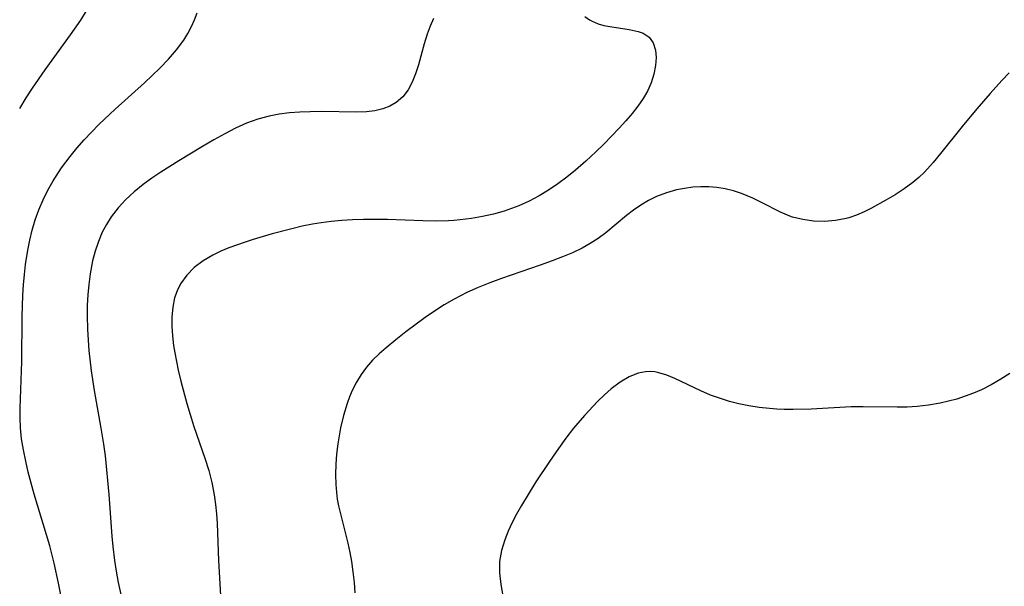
# Model space of a CAD drawing. Header units: metres. Extents: x 1073367 to 1082519, y 1569854 to 1574957.
# Tile 612 of 656: x 1078283 to 1078432, y 1574160 to 1574245. Entities that reach past the tile are written whole.
import ezdxf

# ---------------------------------------------------------------- set-up
doc = ezdxf.new("R2010")
doc.units = ezdxf.units.M
doc.layers.add('CGG_CurvaNivelLidar_v1', color=253, linetype='Continuous', lineweight=30)

msp = doc.modelspace()

# ---------------------------------------------------------------- linework, layer by layer
at = {"layer": 'CGG_CurvaNivelLidar_v1'}
for p, q in [((1078292.9773, 1574246.5296, 70.5), (1078292.1172, 1574245.1305, 70.5)), ((1078309.3593, 1574245.1915, 71), (1078309.727, 1574246.2569, 71)), ((1078292.1172, 1574245.1305, 70.5), (1078290.5859, 1574242.8964, 70.5)), ((1078308.9098, 1574244.1576, 71), (1078309.3593, 1574245.1915, 71)), ((1078344.9342, 1574244.2096, 71.5), (1078344.5042, 1574243.0033, 71.5)), ((1078345.429, 1574245.3938, 71.5), (1078344.9342, 1574244.2096, 71.5)), ((1078368.2885, 1574245.6873, 72), (1078368.9911, 1574245.1983, 72)), ((1078368.9911, 1574245.1983, 72), (1078369.4104, 1574244.9677, 72)), ((1078369.4104, 1574244.9677, 72), (1078370.296, 1574244.5961, 72)), ((1078370.296, 1574244.5961, 72), (1078371.1793, 1574244.3466, 72)), ((1078371.1793, 1574244.3466, 72), (1078372.0891, 1574244.1672, 72)), ((1078290.5859, 1574242.8964, 70.5), (1078286.7269, 1574237.6395, 70.5)), ((1078307.712, 1574242.1214, 71), (1078308.3478, 1574243.1144, 71)), ((1078308.3478, 1574243.1144, 71), (1078308.9098, 1574244.1576, 71)), ((1078344.5042, 1574243.0033, 71.5), (1078344.0577, 1574241.5425, 71.5)), ((1078372.0891, 1574244.1672, 72), (1078375.0093, 1574243.732, 72)), ((1078375.0093, 1574243.732, 72), (1078376.3428, 1574243.4348, 72)), ((1078376.3428, 1574243.4348, 72), (1078377.1059, 1574243.1574, 72)), ((1078377.1059, 1574243.1574, 72), (1078378.0182, 1574242.5704, 72)), ((1078306.6153, 1574240.6609, 71), (1078307.712, 1574242.1214, 71)), ((1078344.0577, 1574241.5425, 71.5), (1078343.1714, 1574238.3815, 71.5)), ((1078378.0182, 1574242.5704, 72), (1078378.6491, 1574241.7019, 72)), ((1078378.6491, 1574241.7019, 72), (1078378.9791, 1574240.6253, 72)), ((1078305.4017, 1574239.2553, 71), (1078306.6153, 1574240.6609, 71)), ((1078378.9791, 1574240.6253, 72), (1078379.0676, 1574239.4916, 72)), ((1078304.101, 1574237.8927, 71), (1078305.4017, 1574239.2553, 71)), ((1078343.1714, 1574238.3815, 71.5), (1078342.7345, 1574237.0307, 71.5)), ((1078378.9785, 1574238.2653, 72), (1078378.7279, 1574236.9832, 72)), ((1078379.0676, 1574239.4916, 72), (1078378.9785, 1574238.2653, 72)), ((1078286.7269, 1574237.6395, 70.5), (1078284.8088, 1574234.8507, 70.5)), ((1078301.7918, 1574235.6833, 71), (1078304.101, 1574237.8927, 71)), ((1078342.7345, 1574237.0307, 71.5), (1078342.224, 1574235.7586, 71.5)), ((1078378.7279, 1574236.9832, 72), (1078378.3211, 1574235.6782, 72)), ((1078432.4079, 1574237.1827, 72.5), (1078431.2852, 1574236.0145, 72.5)), ((1078297.3798, 1574231.7019, 71), (1078301.7918, 1574235.6833, 71)), ((1078342.224, 1574235.7586, 71.5), (1078341.5983, 1574234.5973, 71.5)), ((1078378.3211, 1574235.6782, 72), (1078377.7536, 1574234.3814, 72)), ((1078431.2852, 1574236.0145, 72.5), (1078429.5244, 1574234.0705, 72.5)), ((1078284.8088, 1574234.8507, 70.5), (1078283.8688, 1574233.3952, 70.5)), ((1078341.5983, 1574234.5973, 71.5), (1078340.7891, 1574233.5483, 71.5)), ((1078377.7536, 1574234.3814, 72), (1078377.1216, 1574233.279, 72)), ((1078429.5244, 1574234.0705, 72.5), (1078427.5087, 1574231.7361, 72.5)), ((1078283.8688, 1574233.3952, 70.5), (1078282.8905, 1574231.7966, 70.5)), ((1078339.8117, 1574232.6886, 71.5), (1078338.8561, 1574232.1307, 71.5)), ((1078340.7891, 1574233.5483, 71.5), (1078339.8117, 1574232.6886, 71.5)), ((1078377.1216, 1574233.279, 72), (1078376.3315, 1574232.1379, 72)), ((1078294.9484, 1574229.4049, 71), (1078297.3798, 1574231.7019, 71)), ((1078322.1442, 1574230.9281, 71.5), (1078320.6142, 1574230.646, 71.5)), ((1078323.6949, 1574231.1182, 71.5), (1078322.1442, 1574230.9281, 71.5)), ((1078325.2579, 1574231.2368, 71.5), (1078323.6949, 1574231.1182, 71.5)), ((1078326.8252, 1574231.3006, 71.5), (1078325.2579, 1574231.2368, 71.5)), ((1078328.5876, 1574231.3202, 71.5), (1078326.8252, 1574231.3006, 71.5)), ((1078333.7548, 1574231.2335, 71.5), (1078328.5876, 1574231.3202, 71.5)), ((1078335.3341, 1574231.2991, 71.5), (1078333.7548, 1574231.2335, 71.5)), ((1078336.6026, 1574231.4503, 71.5), (1078335.3341, 1574231.2991, 71.5)), ((1078337.801, 1574231.7253, 71.5), (1078336.6026, 1574231.4503, 71.5)), ((1078338.8561, 1574232.1307, 71.5), (1078337.801, 1574231.7253, 71.5)), ((1078375.4483, 1574231.0191, 72), (1078374.4969, 1574229.9156, 72)), ((1078376.3315, 1574232.1379, 72), (1078375.4483, 1574231.0191, 72)), ((1078427.5087, 1574231.7361, 72.5), (1078425.3099, 1574229.0711, 72.5)), ((1078293.7725, 1574228.2204, 71), (1078294.9484, 1574229.4049, 71)), ((1078317.2192, 1574229.5599, 71.5), (1078315.5608, 1574228.8062, 71.5)), ((1078318.9156, 1574230.1883, 71.5), (1078317.2192, 1574229.5599, 71.5)), ((1078320.6142, 1574230.646, 71.5), (1078318.9156, 1574230.1883, 71.5)), ((1078374.4969, 1574229.9156, 72), (1078373.4977, 1574228.8213, 72)), ((1078292.6562, 1574227.0285, 71), (1078293.7725, 1574228.2204, 71)), ((1078313.9274, 1574227.9648, 71.5), (1078312.2436, 1574227.0281, 71.5)), ((1078315.5608, 1574228.8062, 71.5), (1078313.9274, 1574227.9648, 71.5)), ((1078373.4977, 1574228.8213, 72), (1078371.1753, 1574226.4152, 72)), ((1078425.3099, 1574229.0711, 72.5), (1078422.0512, 1574224.9709, 72.5)), ((1078291.5805, 1574225.8053, 71), (1078292.6562, 1574227.0285, 71)), ((1078312.2436, 1574227.0281, 71.5), (1078310.5702, 1574226.0507, 71.5)), ((1078371.1753, 1574226.4152, 72), (1078369.9702, 1574225.2345, 72)), ((1078290.5503, 1574224.5498, 71), (1078291.5805, 1574225.8053, 71)), ((1078310.5702, 1574226.0507, 71.5), (1078306.9817, 1574223.875, 71.5)), ((1078369.9702, 1574225.2345, 72), (1078368.4607, 1574223.8297, 72)), ((1078422.0512, 1574224.9709, 72.5), (1078420.942, 1574223.6371, 72.5)), ((1078289.2622, 1574222.8194, 71), (1078290.5503, 1574224.5498, 71)), ((1078306.9817, 1574223.875, 71.5), (1078304.2342, 1574222.144, 71.5)), ((1078368.4607, 1574223.8297, 72), (1078366.9138, 1574222.4889, 72)), ((1078420.942, 1574223.6371, 72.5), (1078419.6024, 1574222.1757, 72.5)), ((1078288.0045, 1574220.8672, 71), (1078289.2622, 1574222.8194, 71)), ((1078304.2342, 1574222.144, 71.5), (1078302.8966, 1574221.2439, 71.5)), ((1078366.9138, 1574222.4889, 72), (1078365.5902, 1574221.4242, 72)), ((1078419.6024, 1574222.1757, 72.5), (1078418.7511, 1574221.3702, 72.5)), ((1078287.2027, 1574219.4372, 71), (1078288.0045, 1574220.8672, 71)), ((1078302.8966, 1574221.2439, 71.5), (1078301.6003, 1574220.3045, 71.5)), ((1078364.2326, 1574220.4124, 72), (1078362.8379, 1574219.4647, 72)), ((1078365.5902, 1574221.4242, 72), (1078364.2326, 1574220.4124, 72)), ((1078417.8564, 1574220.6172, 72.5), (1078416.54, 1574219.6473, 72.5)), ((1078418.7511, 1574221.3702, 72.5), (1078417.8564, 1574220.6172, 72.5)), ((1078286.4752, 1574217.9711, 71), (1078287.2027, 1574219.4372, 71)), ((1078300.2303, 1574219.2, 71.5), (1078298.9522, 1574218.0147, 71.5)), ((1078301.6003, 1574220.3045, 71.5), (1078300.2303, 1574219.2, 71.5)), ((1078362.8379, 1574219.4647, 72), (1078361.3866, 1574218.5849, 72)), ((1078380.6256, 1574219.0386, 72.5), (1078379.1257, 1574218.4663, 72.5)), ((1078382.1717, 1574219.4703, 72.5), (1078380.6256, 1574219.0386, 72.5)), ((1078383.3801, 1574219.7143, 72.5), (1078382.1717, 1574219.4703, 72.5)), ((1078384.5991, 1574219.8817, 72.5), (1078383.3801, 1574219.7143, 72.5)), ((1078385.823, 1574219.9677, 72.5), (1078384.5991, 1574219.8817, 72.5)), ((1078387.0442, 1574219.9648, 72.5), (1078385.823, 1574219.9677, 72.5)), ((1078388.2582, 1574219.8641, 72.5), (1078387.0442, 1574219.9648, 72.5)), ((1078389.5199, 1574219.6464, 72.5), (1078388.2582, 1574219.8641, 72.5)), ((1078390.7634, 1574219.3298, 72.5), (1078389.5199, 1574219.6464, 72.5)), ((1078391.9853, 1574218.9332, 72.5), (1078390.7634, 1574219.3298, 72.5)), ((1078392.8513, 1574218.6048, 72.5), (1078391.9853, 1574218.9332, 72.5)), ((1078416.54, 1574219.6473, 72.5), (1078415.1708, 1574218.7531, 72.5)), ((1078285.8283, 1574216.4698, 71), (1078286.4752, 1574217.9711, 71)), ((1078298.9522, 1574218.0147, 71.5), (1078297.8055, 1574216.7559, 71.5)), ((1078359.8943, 1574217.7905, 72), (1078358.361, 1574217.0913, 72)), ((1078361.3866, 1574218.5849, 72), (1078359.8943, 1574217.7905, 72)), ((1078377.9234, 1574217.8727, 72.5), (1078376.7648, 1574217.1853, 72.5)), ((1078379.1257, 1574218.4663, 72.5), (1078377.9234, 1574217.8727, 72.5)), ((1078393.6999, 1574218.2404, 72.5), (1078392.8513, 1574218.6048, 72.5)), ((1078395.1109, 1574217.5391, 72.5), (1078393.6999, 1574218.2404, 72.5)), ((1078397.8757, 1574216.0938, 72.5), (1078395.1109, 1574217.5391, 72.5)), ((1078413.7716, 1574217.9104, 72.5), (1078411.6325, 1574216.721, 72.5)), ((1078415.1708, 1574218.7531, 72.5), (1078413.7716, 1574217.9104, 72.5)), ((1078285.2741, 1574214.9451, 71), (1078285.8283, 1574216.4698, 71)), ((1078297.8055, 1574216.7559, 71.5), (1078296.7782, 1574215.4108, 71.5)), ((1078356.1262, 1574216.2816, 72), (1078354.4958, 1574215.8213, 72)), ((1078357.2528, 1574216.6611, 72), (1078356.1262, 1574216.2816, 72)), ((1078358.361, 1574217.0913, 72), (1078357.2528, 1574216.6611, 72)), ((1078375.6494, 1574216.4193, 72.5), (1078374.6074, 1574215.616, 72.5)), ((1078376.7648, 1574217.1853, 72.5), (1078375.6494, 1574216.4193, 72.5)), ((1078399.2931, 1574215.5012, 72.5), (1078397.8757, 1574216.0938, 72.5)), ((1078410.5036, 1574216.1684, 72.5), (1078409.3586, 1574215.683, 72.5)), ((1078411.6325, 1574216.721, 72.5), (1078410.5036, 1574216.1684, 72.5)), ((1078284.8078, 1574213.3896, 71), (1078285.2741, 1574214.9451, 71)), ((1078296.7782, 1574215.4108, 71.5), (1078296.0506, 1574214.2769, 71.5)), ((1078328.461, 1574214.5223, 72), (1078327.1905, 1574214.3056, 72)), ((1078329.9829, 1574214.7168, 72), (1078328.461, 1574214.5223, 72)), ((1078331.6041, 1574214.8652, 72), (1078329.9829, 1574214.7168, 72)), ((1078333.2329, 1574214.9648, 72), (1078331.6041, 1574214.8652, 72)), ((1078334.8666, 1574215.0193, 72), (1078333.2329, 1574214.9648, 72)), ((1078336.5033, 1574215.0299, 72), (1078334.8666, 1574215.0193, 72)), ((1078338.4741, 1574214.9883, 72), (1078336.5033, 1574215.0299, 72)), ((1078343.8564, 1574214.7891, 72), (1078338.4741, 1574214.9883, 72)), ((1078345.7789, 1574214.7665, 72), (1078343.8564, 1574214.7891, 72)), ((1078347.6931, 1574214.8099, 72), (1078345.7789, 1574214.7665, 72)), ((1078348.5327, 1574214.8581, 72), (1078347.6931, 1574214.8099, 72)), ((1078349.48, 1574214.9394, 72), (1078348.5327, 1574214.8581, 72)), ((1078351.1678, 1574215.1524, 72), (1078349.48, 1574214.9394, 72)), ((1078352.8411, 1574215.4466, 72), (1078351.1678, 1574215.1524, 72)), ((1078354.4958, 1574215.8213, 72), (1078352.8411, 1574215.4466, 72)), ((1078374.6074, 1574215.616, 72.5), (1078371.4591, 1574213.0001, 72.5)), ((1078399.6514, 1574215.3813, 72.5), (1078399.2931, 1574215.5012, 72.5)), ((1078401.2295, 1574214.9866, 72.5), (1078399.6514, 1574215.3813, 72.5)), ((1078402.8533, 1574214.7715, 72.5), (1078401.2295, 1574214.9866, 72.5)), ((1078404.5004, 1574214.7264, 72.5), (1078402.8533, 1574214.7715, 72.5)), ((1078406.1489, 1574214.8537, 72.5), (1078404.5004, 1574214.7264, 72.5)), ((1078407.777, 1574215.169, 72.5), (1078406.1489, 1574214.8537, 72.5)), ((1078408.1941, 1574215.2847, 72.5), (1078407.777, 1574215.169, 72.5)), ((1078409.3586, 1574215.683, 72.5), (1078408.1941, 1574215.2847, 72.5)), ((1078284.4461, 1574211.893, 71), (1078284.8078, 1574213.3896, 71)), ((1078295.4166, 1574213.0908, 71.5), (1078294.8221, 1574211.6896, 71.5)), ((1078296.0506, 1574214.2769, 71.5), (1078295.4166, 1574213.0908, 71.5)), ((1078324.0504, 1574213.6117, 72), (1078321.0636, 1574212.8251, 72)), ((1078325.6176, 1574213.9807, 72), (1078324.0504, 1574213.6117, 72)), ((1078327.1905, 1574214.3056, 72), (1078325.6176, 1574213.9807, 72)), ((1078371.4591, 1574213.0001, 72.5), (1078370.2961, 1574212.1281, 72.5)), ((1078284.1503, 1574210.3774, 71), (1078284.4461, 1574211.893, 71)), ((1078294.8221, 1574211.6896, 71.5), (1078294.34, 1574210.2346, 71.5)), ((1078316.9966, 1574211.6025, 72), (1078314.5362, 1574210.7176, 72)), ((1078318.2003, 1574211.9879, 72), (1078316.9966, 1574211.6025, 72)), ((1078321.0636, 1574212.8251, 72), (1078318.2003, 1574211.9879, 72)), ((1078370.2961, 1574212.1281, 72.5), (1078369.1295, 1574211.3755, 72.5)), ((1078283.8261, 1574208.2283, 71), (1078284.1503, 1574210.3774, 71)), ((1078294.34, 1574210.2346, 71.5), (1078293.9521, 1574208.7383, 71.5)), ((1078313.2987, 1574210.2001, 72), (1078312.1099, 1574209.6307, 72)), ((1078314.5362, 1574210.7176, 72), (1078313.2987, 1574210.2001, 72)), ((1078367.9073, 1574210.6953, 72.5), (1078366.4438, 1574209.9891, 72.5)), ((1078369.1295, 1574211.3755, 72.5), (1078367.9073, 1574210.6953, 72.5)), ((1078293.9521, 1574208.7383, 71.5), (1078293.5773, 1574206.7898, 71.5)), ((1078310.6375, 1574208.776, 72), (1078309.3137, 1574207.7789, 72)), ((1078312.1099, 1574209.6307, 72), (1078310.6375, 1574208.776, 72)), ((1078363.3881, 1574208.75, 72.5), (1078361.5785, 1574208.0995, 72.5)), ((1078364.9333, 1574209.3468, 72.5), (1078363.3881, 1574208.75, 72.5)), ((1078366.4438, 1574209.9891, 72.5), (1078364.9333, 1574209.3468, 72.5)), ((1078283.6471, 1574206.6746, 71), (1078283.8261, 1574208.2283, 71)), ((1078309.3137, 1574207.7789, 72), (1078308.1724, 1574206.6062, 72)), ((1078361.5785, 1574208.0995, 72.5), (1078355.7275, 1574206.0973, 72.5)), ((1078283.5089, 1574205.114, 71), (1078283.6471, 1574206.6746, 71)), ((1078293.5773, 1574206.7898, 71.5), (1078293.364, 1574205.2064, 71.5)), ((1078308.1724, 1574206.6062, 72), (1078307.2466, 1574205.2777, 72)), ((1078355.7275, 1574206.0973, 72.5), (1078353.9587, 1574205.437, 72.5)), ((1078283.4125, 1574203.5484, 71), (1078283.5089, 1574205.114, 71)), ((1078293.364, 1574205.2064, 71.5), (1078293.2228, 1574203.6059, 71.5)), ((1078306.7338, 1574204.25, 72), (1078306.3476, 1574203.1616, 72)), ((1078307.2466, 1574205.2777, 72), (1078306.7338, 1574204.25, 72)), ((1078352.2118, 1574204.7263, 72.5), (1078350.4948, 1574203.9557, 72.5)), ((1078353.9587, 1574205.437, 72.5), (1078352.2118, 1574204.7263, 72.5)), ((1078283.3331, 1574200.2792, 71), (1078283.4125, 1574203.5484, 71)), ((1078293.2228, 1574203.6059, 71.5), (1078293.1532, 1574202.0521, 71.5)), ((1078306.3476, 1574203.1616, 72), (1078306.05, 1574201.7655, 72)), ((1078348.5467, 1574202.9626, 72.5), (1078347.055, 1574202.0912, 72.5)), ((1078350.4948, 1574203.9557, 72.5), (1078348.5467, 1574202.9626, 72.5)), ((1078293.1532, 1574202.0521, 71.5), (1078293.1389, 1574200.4905, 71.5)), ((1078306.05, 1574201.7655, 72), (1078305.9162, 1574200.3112, 72)), ((1078345.6013, 1574201.1574, 72.5), (1078344.1787, 1574200.1775, 72.5)), ((1078347.055, 1574202.0912, 72.5), (1078345.6013, 1574201.1574, 72.5)), ((1078283.2798, 1574193.5629, 71), (1078283.3331, 1574200.2792, 71)), ((1078293.1389, 1574200.4905, 71.5), (1078293.1911, 1574198.3811, 71.5)), ((1078305.9162, 1574200.3112, 72), (1078305.9145, 1574198.8904, 72)), ((1078344.1787, 1574200.1775, 72.5), (1078341.257, 1574198.0071, 72.5)), ((1078293.1911, 1574198.3811, 71.5), (1078293.3967, 1574195.2177, 71.5)), ((1078305.9145, 1574198.8904, 72), (1078306.0097, 1574197.4421, 72)), ((1078306.0097, 1574197.4421, 72), (1078306.181, 1574195.9746, 72)), ((1078339.7663, 1574196.8287, 72.5), (1078338.3192, 1574195.6332, 72.5)), ((1078341.257, 1574198.0071, 72.5), (1078339.7663, 1574196.8287, 72.5)), ((1078293.3967, 1574195.2177, 71.5), (1078293.7379, 1574192.1427, 71.5)), ((1078306.181, 1574195.9746, 72), (1078306.3496, 1574194.8687, 72)), ((1078338.3192, 1574195.6332, 72.5), (1078337.2367, 1574194.6857, 72.5)), ((1078306.3496, 1574194.8687, 72), (1078306.8656, 1574192.2591, 72)), ((1078336.2535, 1574193.7292, 72.5), (1078335.3496, 1574192.7102, 72.5)), ((1078337.2367, 1574194.6857, 72.5), (1078336.2535, 1574193.7292, 72.5)), ((1078282.9853, 1574186.515, 71), (1078283.2798, 1574193.5629, 71)), ((1078306.8656, 1574192.2591, 72), (1078307.264, 1574190.5685, 72)), ((1078335.3496, 1574192.7102, 72.5), (1078334.5254, 1574191.5917, 72.5)), ((1078293.7379, 1574192.1427, 71.5), (1078294.1969, 1574189.1643, 71.5)), ((1078334.5254, 1574191.5917, 72.5), (1078333.8015, 1574190.4028, 72.5)), ((1078374.9915, 1574191.218, 73), (1078373.6281, 1574190.4154, 73)), ((1078376.3828, 1574191.7797, 73), (1078374.9915, 1574191.218, 73)), ((1078377.4669, 1574192.0034, 73), (1078376.3828, 1574191.7797, 73)), ((1078378.2792, 1574192.0286, 73), (1078377.4669, 1574192.0034, 73)), ((1078378.8587, 1574191.9733, 73), (1078378.2792, 1574192.0286, 73)), ((1078379.4796, 1574191.8543, 73), (1078378.8587, 1574191.9733, 73)), ((1078380.6886, 1574191.4828, 73), (1078379.4796, 1574191.8543, 73)), ((1078381.9139, 1574190.9752, 73), (1078380.6886, 1574191.4828, 73)), ((1078385.8433, 1574189.1019, 73), (1078381.9139, 1574190.9752, 73)), ((1078431.1415, 1574190.8771, 73), (1078429.6967, 1574190.0425, 73)), ((1078432.5169, 1574191.7476, 73), (1078431.1415, 1574190.8771, 73)), ((1078307.264, 1574190.5685, 72), (1078308.17, 1574187.1924, 72)), ((1078333.8015, 1574190.4028, 72.5), (1078333.1761, 1574189.153, 72.5)), ((1078372.2996, 1574189.4221, 73), (1078371.2639, 1574188.5133, 73)), ((1078373.6281, 1574190.4154, 73), (1078372.2996, 1574189.4221, 73)), ((1078428.2163, 1574189.2873, 73), (1078427.0032, 1574188.754, 73)), ((1078429.6967, 1574190.0425, 73), (1078428.2163, 1574189.2873, 73)), ((1078294.1969, 1574189.1643, 71.5), (1078295.2182, 1574183.4874, 71.5)), ((1078332.7759, 1574188.1936, 72.5), (1078332.4199, 1574187.2102, 72.5)), ((1078333.1761, 1574189.153, 72.5), (1078332.7759, 1574188.1936, 72.5)), ((1078371.2639, 1574188.5133, 73), (1078370.2502, 1574187.5287, 73)), ((1078387.2876, 1574188.4847, 73), (1078385.8433, 1574189.1019, 73)), ((1078388.7752, 1574187.9346, 73), (1078387.2876, 1574188.4847, 73)), ((1078390.1594, 1574187.5135, 73), (1078388.7752, 1574187.9346, 73)), ((1078424.5061, 1574187.8773, 73), (1078423.2399, 1574187.5373, 73)), ((1078425.7655, 1574188.284, 73), (1078424.5061, 1574187.8773, 73)), ((1078427.0032, 1574188.754, 73), (1078425.7655, 1574188.284, 73)), ((1078282.9862, 1574185.0283, 71), (1078282.9853, 1574186.515, 71)), ((1078308.17, 1574187.1924, 72), (1078308.6763, 1574185.5153, 72)), ((1078332.4199, 1574187.2102, 72.5), (1078331.8662, 1574185.3905, 72.5)), ((1078370.2502, 1574187.5287, 73), (1078368.2676, 1574185.4066, 73)), ((1078391.572, 1574187.16, 73), (1078390.1594, 1574187.5135, 73)), ((1078393.0956, 1574186.8484, 73), (1078391.572, 1574187.16, 73)), ((1078394.6373, 1574186.6007, 73), (1078393.0956, 1574186.8484, 73)), ((1078396.1922, 1574186.4195, 73), (1078394.6373, 1574186.6007, 73)), ((1078397.3065, 1574186.3337, 73), (1078396.1922, 1574186.4195, 73)), ((1078398.4241, 1574186.2853, 73), (1078397.3065, 1574186.3337, 73)), ((1078399.7894, 1574186.2755, 73), (1078398.4241, 1574186.2853, 73)), ((1078402.5191, 1574186.3604, 73), (1078399.7894, 1574186.2755, 73)), ((1078408.537, 1574186.6853, 73), (1078402.5191, 1574186.3604, 73)), ((1078410.368, 1574186.7089, 73), (1078408.537, 1574186.6853, 73)), ((1078415.4787, 1574186.6448, 73), (1078410.368, 1574186.7089, 73)), ((1078416.9896, 1574186.6702, 73), (1078415.4787, 1574186.6448, 73)), ((1078418.4935, 1574186.7561, 73), (1078416.9896, 1574186.6702, 73)), ((1078420.2341, 1574186.9552, 73), (1078418.4935, 1574186.7561, 73)), ((1078421.9588, 1574187.2534, 73), (1078420.2341, 1574186.9552, 73)), ((1078423.2399, 1574187.5373, 73), (1078421.9588, 1574187.2534, 73)), ((1078283.0537, 1574183.546, 71), (1078282.9862, 1574185.0283, 71)), ((1078308.6763, 1574185.5153, 72), (1078309.2557, 1574183.7417, 72)), ((1078331.8662, 1574185.3905, 72.5), (1078331.4189, 1574183.5253, 72.5)), ((1078368.2676, 1574185.4066, 73), (1078366.609, 1574183.4724, 73)), ((1078283.2315, 1574181.8626, 71), (1078283.0537, 1574183.546, 71)), ((1078295.2182, 1574183.4874, 71.5), (1078295.5974, 1574181.048, 71.5)), ((1078309.2557, 1574183.7417, 72), (1078310.9127, 1574178.9578, 72)), ((1078331.4189, 1574183.5253, 72.5), (1078331.1893, 1574182.317, 72.5)), ((1078366.609, 1574183.4724, 73), (1078365.4392, 1574181.9683, 73)), ((1078283.5011, 1574180.1841, 71), (1078283.2315, 1574181.8626, 71)), ((1078331.1893, 1574182.317, 72.5), (1078330.9991, 1574181.0994, 72.5)), ((1078365.4392, 1574181.9683, 73), (1078364.3131, 1574180.4162, 73)), ((1078295.5974, 1574181.048, 71.5), (1078295.8267, 1574179.2748, 71.5)), ((1078330.9991, 1574181.0994, 72.5), (1078330.8119, 1574179.5668, 72.5)), ((1078364.3131, 1574180.4162, 73), (1078362.9546, 1574178.4459, 73)), ((1078283.8417, 1574178.5096, 71), (1078283.5011, 1574180.1841, 71)), ((1078295.8267, 1574179.2748, 71.5), (1078296.412, 1574173.4668, 71.5)), ((1078310.9127, 1574178.9578, 72), (1078311.4955, 1574177.0845, 72)), ((1078330.8119, 1574179.5668, 72.5), (1078330.6867, 1574178.03, 72.5)), ((1078284.2425, 1574176.8155, 71), (1078283.8417, 1574178.5096, 71)), ((1078330.6867, 1574178.03, 72.5), (1078330.6348, 1574176.493, 72.5)), ((1078362.9546, 1574178.4459, 73), (1078360.9088, 1574175.3377, 73)), ((1078285.1478, 1574173.4907, 71), (1078284.2425, 1574176.8155, 71)), ((1078311.4955, 1574177.0845, 72), (1078311.9717, 1574175.2438, 72)), ((1078330.6348, 1574176.493, 72.5), (1078330.6716, 1574174.9593, 72.5)), ((1078311.9717, 1574175.2438, 72), (1078312.3372, 1574173.3846, 72)), ((1078330.6716, 1574174.9593, 72.5), (1078330.7769, 1574173.7454, 72.5)), ((1078360.9088, 1574175.3377, 73), (1078358.7172, 1574171.7893, 73)), ((1078287.4667, 1574165.6634, 71), (1078285.1478, 1574173.4907, 71)), ((1078296.412, 1574173.4668, 71.5), (1078296.861, 1574167.1475, 71.5)), ((1078312.3372, 1574173.3846, 72), (1078312.533, 1574171.9558, 72)), ((1078330.7769, 1574173.7454, 72.5), (1078330.9189, 1574172.747, 72.5)), ((1078312.533, 1574171.9558, 72), (1078312.6708, 1574170.518, 72)), ((1078330.9189, 1574172.747, 72.5), (1078331.1034, 1574171.7525, 72.5)), ((1078331.1034, 1574171.7525, 72.5), (1078331.4281, 1574170.3115, 72.5)), ((1078358.7172, 1574171.7893, 73), (1078357.9991, 1574170.4995, 73)), ((1078312.6708, 1574170.518, 72), (1078312.7669, 1574169.0729, 72)), ((1078331.4281, 1574170.3115, 72.5), (1078332.4871, 1574166.0678, 72.5)), ((1078357.9991, 1574170.4995, 73), (1078357.3394, 1574169.2017, 73)), ((1078312.7669, 1574169.0729, 72), (1078312.9911, 1574163.4582, 72)), ((1078357.3394, 1574169.2017, 73), (1078356.7449, 1574167.9012, 73)), ((1078296.861, 1574167.1475, 71.5), (1078296.9979, 1574165.6037, 71.5)), ((1078356.7449, 1574167.9012, 73), (1078356.2261, 1574166.6027, 73)), ((1078288.1601, 1574163.0454, 71), (1078287.4667, 1574165.6634, 71)), ((1078296.9979, 1574165.6037, 71.5), (1078297.2544, 1574163.4812, 71.5)), ((1078332.4871, 1574166.0678, 72.5), (1078332.7835, 1574164.7011, 72.5)), ((1078356.2261, 1574166.6027, 73), (1078355.708, 1574164.9634, 73)), ((1078332.7835, 1574164.7011, 72.5), (1078333.0395, 1574163.3245, 72.5)), ((1078355.708, 1574164.9634, 73), (1078355.4184, 1574163.3137, 73)), ((1078288.8248, 1574160.0424, 71), (1078288.1601, 1574163.0454, 71)), ((1078297.2544, 1574163.4812, 71.5), (1078297.5082, 1574161.8619, 71.5)), ((1078312.9911, 1574163.4582, 72), (1078313.3891, 1574156.4432, 72)), ((1078333.0395, 1574163.3245, 72.5), (1078333.2715, 1574161.7494, 72.5)), ((1078355.4184, 1574163.3137, 73), (1078355.4177, 1574161.6054, 73)), ((1078297.5082, 1574161.8619, 71.5), (1078297.8235, 1574160.1492, 71.5)), ((1078333.2715, 1574161.7494, 72.5), (1078333.4466, 1574160.1653, 72.5)), ((1078355.4177, 1574161.6054, 73), (1078355.6217, 1574159.8573, 73)), ((1078289.1295, 1574158.2975, 71), (1078288.8248, 1574160.0424, 71)), ((1078297.8235, 1574160.1492, 71.5), (1078298.548, 1574156.7478, 71.5)), ((1078333.4466, 1574160.1653, 72.5), (1078333.5726, 1574158.5756, 72.5)), ((1078355.6217, 1574159.8573, 73), (1078356.4376, 1574155.1196, 73))]:
    msp.add_line(p, q, dxfattribs=at)

doc.saveas('drawing.dxf')
